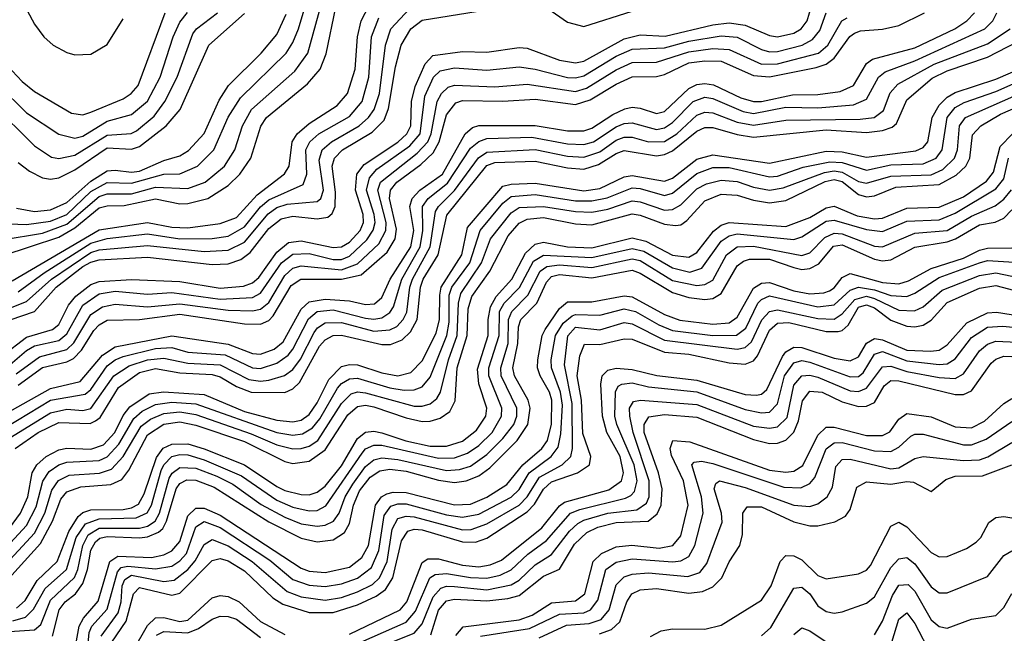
# Model space of a CAD drawing. Header units: inches. Extents: x 990535 to 1117859, y 769386 to 892122.
# Tile 261 of 656: x 1020073 to 1022511, y 875692 to 877213. Entities that reach past the tile are written whole.
import ezdxf

# ---------------------------------------------------------------- set-up
doc = ezdxf.new("R2010")
doc.units = ezdxf.units.IN
doc.header["$MEASUREMENT"] = 0
doc.layers.add('B0827', color=7, linetype='Continuous')

msp = doc.modelspace()

# ---------------------------------------------------------------- linework, layer by layer
at = {"layer": 'B0827', "color": 5}
for points, elevation in [([(1020047.3, 876707.3), (1020090, 876705.4), (1020150, 876713.9), (1020190, 876730.3), (1020250, 876786.8), (1020290, 876809.5), (1020350, 876808), (1020430, 876830.2), (1020470, 876831.1), (1020513.8, 876850), (1020554.3, 876890), (1020590, 876970.9), (1020620.5, 877019.5), (1020733.1, 877130), (1020750, 877156), (1020763.8, 877190), (1020846.8, 877470)], 4060), ([(1020054.5, 876565.5), (1020270, 876692.3), (1020390, 876710.4), (1020450, 876698.6), (1020490, 876696.6), (1020570, 876707.9), (1020610, 876722.4), (1020661.2, 876778.8), (1020729.2, 876830.8), (1020740.7, 876850), (1020748.2, 876910), (1020760.3, 876930), (1020790, 876955.9), (1020859.6, 877000.4), (1020884.8, 877030), (1020903.9, 877090), (1020909.6, 877170), (1020919.1, 877210), (1021010, 877385)], 3980), ([(1020030, 876490.3), (1020090, 876514.1), (1020152, 876570), (1020250, 876635.9), (1020270, 876642.2), (1020390, 876653.1), (1020530, 876638.7), (1020590, 876641.4), (1020630, 876661.3), (1020688.5, 876731.5), (1020710, 876747), (1020735.4, 876755.4), (1020810, 876762.2), (1020818.7, 876770), (1020825.5, 876790), (1020815.1, 876864.9), (1020822.7, 876890), (1020845.1, 876910), (1020914.3, 876950), (1020936.8, 876970), (1020951.1, 876990), (1020964.4, 877030), (1020979.5, 877150), (1020992.1, 877190), (1021050, 877251.7)], 3940), ([(1020030, 876667), (1020130, 876684), (1020190, 876705.7), (1020270, 876774.6), (1020290, 876781), (1020350, 876781.6), (1020410, 876797.9), (1020490, 876794.1), (1020533.1, 876810), (1020580.6, 876850), (1020606.2, 876890), (1020624.8, 876950), (1020647.3, 876990), (1020754.7, 877085.3), (1020787.2, 877130), (1020819.6, 877250)], 4040), ([(1020030, 876379.6), (1020090, 876426.2), (1020155, 876445), (1020170, 876457.6), (1020194.7, 876505.3), (1020212.5, 876527.5), (1020250, 876556.2), (1020270, 876564.2), (1020350, 876569), (1020470, 876564), (1020570, 876547.7), (1020627.6, 876552.4), (1020650, 876560.6), (1020665.7, 876574.3), (1020710, 876636.7), (1020739.3, 876660.7), (1020770, 876665), (1020850, 876647.9), (1020870, 876649.7), (1020890, 876661.7), (1020916.7, 876690), (1020924.9, 876710), (1020923.9, 876730), (1020905.2, 876790), (1020907.8, 876830), (1020926.1, 876853.9), (1021010, 876909.1), (1021032.3, 876930), (1021041.6, 876950), (1021043.8, 877010), (1021052.7, 877047.3), (1021077, 877103), (1021096.2, 877123.8), (1021170, 877134.2), (1021230, 877132), (1021310, 877144.1), (1021330, 877142), (1021410, 877112.1), (1021450, 877105.8), (1021470, 877110.4), (1021570, 877165.3), (1021610, 877175.3), (1021671.9, 877171.9), (1021790, 877199.9), (1021830, 877204.6), (1021870, 877199.3), (1021930, 877173.7), (1021950, 877170.5), (1021990, 877179.6), (1022008.4, 877190), (1022022.9, 877210), (1022034.4, 877250)], 3880), ([(1020073.5, 877270), (1020110, 877201.4), (1020133.2, 877170), (1020156.1, 877150), (1020190, 877131.5), (1020210, 877125.9), (1020250, 877127.6), (1020290, 877151.1), (1020330, 877215)], 4220), ([(1020000, 876215.2), (1020150, 876299.1), (1020223.5, 876316.5), (1020278.7, 876381.3), (1020310, 876401.7), (1020450, 876429.7), (1020590, 876408.8), (1020650, 876385.4), (1020670, 876383.9), (1020703.8, 876396.2), (1020725.5, 876414.5), (1020770, 876495.7), (1020790, 876513.8), (1020830, 876520.1), (1020890, 876516.2), (1020930, 876506.8), (1020951.7, 876508.3), (1020970, 876524.6), (1020991, 876570), (1021042, 876650), (1021049.1, 876690), (1021039.7, 876750), (1021044.9, 876770), (1021064.2, 876790), (1021120, 876830), (1021176.8, 876930), (1021194.6, 876945.4), (1021210, 876950.5), (1021350, 876950.6), (1021430, 876937.7), (1021470, 876937.7), (1021490, 876943.9), (1021541.9, 876978.1), (1021571.5, 876991.5), (1021590, 876995.6), (1021610, 876993.4), (1021650, 876980.4), (1021670, 876985.4), (1021730, 877042), (1021750, 877052.2), (1021770, 877055), (1021791.6, 877051.6), (1021858.9, 877018.9), (1021890, 877009.7), (1021910, 877010.2), (1021986.8, 877026.8), (1022050, 877027.3), (1022105, 877035), (1022137.5, 877050), (1022170, 877104.4), (1022184.7, 877115.3), (1022290, 877142.7), (1022388.8, 877190), (1022418.9, 877210), (1022437.8, 877230)], 3780), ([(1020004.1, 877004.1), (1020110, 876900.3), (1020152.1, 876872), (1020170, 876868.8), (1020210, 876877), (1020290, 876926.3), (1020349.2, 876930.8), (1020362.8, 876937.2), (1020406.3, 876973.7), (1020432.8, 877010), (1020463.1, 877070), (1020502.5, 877177.5), (1020511.3, 877190), (1020563, 877230)], 4140), ([(1020012.4, 876187.6), (1020150, 876269.6), (1020235.5, 876284.5), (1020250, 876296.3), (1020290, 876354.7), (1020310, 876370), (1020330, 876378.3), (1020410, 876397.8), (1020450, 876400.5), (1020490, 876389.2), (1020582.3, 876382.3), (1020650, 876350), (1020670, 876348.6), (1020710, 876361.3), (1020738.2, 876381.8), (1020750, 876396.6), (1020788.7, 876471.3), (1020810, 876489.3), (1020850, 876493.4), (1020930, 876473), (1020950, 876470.4), (1020970, 876473.8), (1020990, 876487.3), (1020998.6, 876501.4), (1021019.6, 876570), (1021064.8, 876650), (1021071.8, 876690), (1021070.9, 876750), (1021085.1, 876770), (1021132.6, 876807.4), (1021190, 876894.3), (1021210, 876911), (1021230, 876918), (1021341.3, 876921.3), (1021430, 876905.3), (1021470, 876903.5), (1021494.5, 876910), (1021550, 876947.4), (1021570, 876955.5), (1021590, 876957), (1021650, 876940.8), (1021670, 876944.7), (1021690, 876957.8), (1021740.9, 877010), (1021770, 877021.1), (1021790, 877017.6), (1021865, 876985), (1021890, 876980.5), (1021970, 876995.6), (1022050, 876994.5), (1022138.2, 877001.8), (1022170, 877016), (1022199.6, 877070), (1022216.6, 877083.4), (1022290, 877110.5), (1022462.9, 877190), (1022483.2, 877210), (1022493.1, 877230)], 3760), ([(1020021.2, 877050), (1020090, 876981.7), (1020170, 876928.8), (1020210, 876919.5), (1020230, 876924.1), (1020290, 876961.1), (1020350, 876977.9), (1020390, 877011), (1020421.6, 877070), (1020453.8, 877170), (1020470, 877206.6), (1020489, 877231)], 4160), ([(1020030, 876628), (1020170, 876673.7), (1020210, 876697.3), (1020270, 876746.5), (1020290, 876751.7), (1020332, 876752), (1020410, 876768.5), (1020470, 876756.7), (1020490, 876757), (1020539, 876770), (1020590, 876801.6), (1020618.5, 876830), (1020645.7, 876870), (1020670.7, 876949.3), (1020684.3, 876970), (1020786.1, 877053.9), (1020817.3, 877090), (1020832, 877128), (1020856.3, 877243.7)], 4020), ([(1020030, 877112.6), (1020079.9, 877059.9), (1020110, 877035.1), (1020201.4, 876981.4), (1020230, 876977.3), (1020250, 876983.3), (1020330, 877016.8), (1020349.8, 877030.2), (1020367, 877050), (1020433.9, 877230)], 4180), ([(1020050, 876469.1), (1020110.3, 876489.7), (1020163.8, 876550), (1020230, 876601.2), (1020250, 876611.7), (1020270, 876617.4), (1020390, 876624), (1020550, 876606.2), (1020590, 876607.5), (1020621.2, 876618.8), (1020644.3, 876635.7), (1020690, 876695.3), (1020720.8, 876719.2), (1020750, 876726.1), (1020810, 876718.9), (1020836.4, 876723.6), (1020847.5, 876732.5), (1020854.2, 876750), (1020855, 876785), (1020847.1, 876850), (1020852.8, 876870), (1020872.7, 876890), (1020946, 876934), (1020975.8, 876964.2), (1020986.9, 876993.1), (1021004.1, 877095.9), (1021018.3, 877150), (1021041.7, 877190), (1021070, 877211.3), (1021250, 877240.6)], 3920), ([(1020050, 876358), (1020090, 876392.9), (1020110, 876404.5), (1020170, 876418), (1020190, 876434.5), (1020230, 876505.3), (1020270, 876533.7), (1020310, 876539.7), (1020390, 876532.7), (1020450, 876536.7), (1020570, 876520.6), (1020650, 876524.7), (1020670, 876534.7), (1020722.1, 876610), (1020750, 876632), (1020790, 876633.1), (1020850, 876618.8), (1020870, 876618.8), (1020890, 876626.4), (1020933, 876667), (1020949, 876691), (1020953.2, 876710), (1020951.3, 876730), (1020932.4, 876790), (1020939.2, 876820.8), (1020957.9, 876842.1), (1021039.5, 876900.5), (1021064.7, 876930), (1021076.9, 877023.1), (1021098.4, 877070), (1021114.2, 877085.8), (1021150, 877093.8), (1021230, 877087.7), (1021310, 877095.7), (1021350, 877090.3), (1021430, 877069.7), (1021450, 877069), (1021470, 877073.8), (1021550, 877122.5), (1021590, 877139.8), (1021670, 877142.8), (1021730, 877159.4), (1021810, 877173), (1021850, 877169.3), (1021910, 877138.9), (1021930, 877133.2), (1021950, 877133.6), (1022010.6, 877149.4), (1022036.7, 877163.3), (1022054.4, 877185.6), (1022070.6, 877229.4)], 3860), ([(1020065.9, 876745.9), (1020110, 876737.8), (1020150, 876741.8), (1020190, 876759.9), (1020250, 876812.6), (1020290, 876838.5), (1020310, 876840.3), (1020350, 876834.6), (1020370, 876837.6), (1020430, 876863.9), (1020470, 876875.7), (1020491.1, 876888.9), (1020530, 876930.8), (1020567, 877013), (1020590.3, 877049.7), (1020671.5, 877130), (1020710, 877175.8), (1020733.4, 877226.6)], 4080), ([(1020070, 876307.3), (1020130, 876350.5), (1020190, 876364.6), (1020206.8, 876373.2), (1020226.2, 876393.8), (1020257.1, 876442.9), (1020270, 876456.6), (1020290, 876467.8), (1020370.2, 876470.2), (1020470, 876482.7), (1020630, 876459.1), (1020670, 876458.3), (1020690, 876467.7), (1020700.7, 876479.3), (1020745.8, 876554.2), (1020769.6, 876570), (1020870.4, 876569.6), (1020919.3, 876580.7), (1020982.9, 876637.1), (1021003.4, 876670), (1021006.6, 876693.4), (1020989.3, 876770), (1020991.5, 876790), (1021007.6, 876810), (1021066.4, 876853.6), (1021096.9, 876883.1), (1021112.4, 876910), (1021130, 876976.8), (1021153.5, 877006.5), (1021170, 877012.5), (1021270, 877010.6), (1021350, 877015.6), (1021450, 877002.5), (1021485.7, 877014.3), (1021550, 877053.4), (1021590, 877071.3), (1021650, 877071.7), (1021670, 877077), (1021730, 877105.9), (1021770, 877111.1), (1021810.2, 877110.2), (1021890, 877074.8), (1021930, 877071.1), (1022045.7, 877094.3), (1022070, 877102.9), (1022090, 877117.1), (1022128.5, 877171.5), (1022140.5, 877179.5), (1022154.9, 877185.1), (1022210, 877189.7), (1022250, 877198.6), (1022314.1, 877230)], 3820), ([(1020070, 876859.3), (1020097.7, 876837.7), (1020130, 876821.2), (1020150, 876817.7), (1020170, 876821.3), (1020210, 876841), (1020290, 876895.4), (1020350, 876892.2), (1020370, 876898.4), (1020435.8, 876950), (1020470.7, 876990), (1020541.5, 877150), (1020630, 877227.9)], 4120), ([(1021370, 877247.7), (1021430, 877206.4), (1021470, 877196.1), (1021590, 877234.2)], 3920), ([(1020065, 876335), (1020122.4, 876377.6), (1020190, 876395.2), (1020207.8, 876412.2), (1020250, 876482.5), (1020278.7, 876501.3), (1020310, 876507.5), (1020390, 876501.3), (1020470, 876508.5), (1020590, 876492.7), (1020650, 876491.2), (1020670, 876495.8), (1020690, 876511.6), (1020730, 876578.6), (1020750, 876597.1), (1020770, 876603.1), (1020870, 876592.9), (1020910, 876607.9), (1020962.5, 876657.5), (1020980, 876690), (1020980.9, 876710), (1020960.4, 876790), (1020967.2, 876810), (1021057.8, 876882.2), (1021083.8, 876910), (1021092.3, 876930), (1021106.8, 877010), (1021117.9, 877030), (1021134.6, 877045.4), (1021150, 877050.9), (1021250, 877046.8), (1021330, 877052.7), (1021450, 877035), (1021476.9, 877043.1), (1021550, 877088.5), (1021590, 877106.6), (1021650, 877107.9), (1021730, 877133.3), (1021790, 877141), (1021830, 877139.2), (1021910, 877102.4), (1021950, 877103.8), (1022050.9, 877130), (1022074.4, 877150), (1022108.9, 877210), (1022122.5, 877217.5)], 3840), ([(1020070, 876538), (1020134.4, 876585.6), (1020250, 876659.3), (1020290, 876670.7), (1020390, 876682.1), (1020470, 876669.5), (1020550, 876670.7), (1020590, 876676.1), (1020630, 876699.1), (1020670, 876749.1), (1020690, 876766.6), (1020775.3, 876804.7), (1020784.6, 876830), (1020782.3, 876890), (1020792.1, 876910), (1020814.4, 876930), (1020890, 876973.2), (1020921.4, 877010), (1020938.2, 877070), (1020944.9, 877170), (1020963, 877217)], 3960), ([(1020038.3, 876170), (1020150, 876238.9), (1020190, 876247.6), (1020230, 876244.6), (1020250, 876249.5), (1020306.5, 876330), (1020344.7, 876355.3), (1020389.9, 876370.1), (1020430, 876374.2), (1020490, 876361.3), (1020570, 876357.3), (1020640.8, 876320.8), (1020670, 876316.7), (1020690, 876319.3), (1020728.9, 876331.2), (1020750, 876346.1), (1020768.7, 876371.3), (1020802.2, 876437.8), (1020810.8, 876449.2), (1020830, 876461.5), (1020870, 876462.5), (1020950, 876440.9), (1020990, 876444.1), (1021007.2, 876452.8), (1021022.9, 876470), (1021031.6, 876488.4), (1021039.4, 876550), (1021046.1, 876570), (1021089.6, 876650), (1021102.7, 876737.3), (1021110, 876750), (1021150.3, 876789.7), (1021209.3, 876870.7), (1021230, 876884.4), (1021350, 876890.9), (1021430, 876874.7), (1021470, 876871.9), (1021510, 876885.5), (1021550, 876914.3), (1021570, 876922), (1021590, 876921.8), (1021630.3, 876909.7), (1021670, 876911.2), (1021700.3, 876930), (1021750, 876976.4), (1021770, 876983.6), (1021790, 876982.1), (1021850, 876959), (1021890, 876951.5), (1021970, 876964.1), (1022154.1, 876965.9), (1022188.8, 876970), (1022212.5, 876987.5), (1022228.7, 877031.3), (1022247.4, 877052.6), (1022337.8, 877102.2), (1022470, 877153), (1022525.8, 877190)], 3740), ([(1020062, 876150), (1020119, 876190), (1020170, 876214.3), (1020247.7, 876212.3), (1020261.4, 876218.6), (1020272.6, 876227.4), (1020318.4, 876301.6), (1020370, 876338.1), (1020410, 876348.5), (1020470, 876337.8), (1020550, 876333.6), (1020570, 876327.9), (1020610, 876303.6), (1020646.2, 876290), (1020730, 876289), (1020750, 876297.7), (1020766.2, 876313.8), (1020816.1, 876403.9), (1020830, 876419.7), (1020849.5, 876430), (1020870, 876431.3), (1020970, 876408.1), (1020991.9, 876408.1), (1021020.4, 876419.6), (1021040.9, 876439.1), (1021057.5, 876470), (1021066.2, 876550), (1021072.8, 876570), (1021109.7, 876630.3), (1021131.3, 876728.7), (1021230, 876851.2), (1021250, 876858.7), (1021350, 876862.4), (1021430, 876846), (1021470, 876842.7), (1021506.4, 876853.6), (1021550, 876881.4), (1021570, 876888.9), (1021650, 876875.7), (1021670, 876878.4), (1021690, 876888), (1021750, 876936.8), (1021770, 876945.5), (1021790, 876945.8), (1021850, 876928.1), (1021890, 876921.5), (1022070, 876940), (1022170, 876933.4), (1022210, 876938.1), (1022233.3, 876946.7), (1022244.3, 876955.7), (1022270, 877013.8), (1022332.4, 877067.6), (1022370, 877085.9), (1022470, 877119.8), (1022568.5, 877171.5)], 3720), ([(1020039.4, 875940.6), (1020075.8, 875990), (1020093.8, 876030), (1020104.3, 876090), (1020115.8, 876110), (1020139.4, 876130), (1020170, 876146.7), (1020190, 876150.7), (1020250, 876148.5), (1020280.7, 876159.3), (1020309.2, 876190), (1020330, 876231.7), (1020346.4, 876253.6), (1020394.4, 876285.6), (1020429.8, 876290.2), (1020530, 876283.6), (1020630, 876241.7), (1020710, 876220.5), (1020750, 876216.2), (1020770, 876220.7), (1020790, 876234.5), (1020810, 876263.6), (1020838.5, 876321.5), (1020870, 876353.2), (1020890, 876358.6), (1020910, 876357.8), (1020970, 876337.3), (1021009.6, 876330.4), (1021041.9, 876338.1), (1021070, 876367.6), (1021104.4, 876435.6), (1021113.1, 876470), (1021113.3, 876530), (1021117.4, 876550), (1021168.1, 876630), (1021182.2, 876697.8), (1021270, 876800.1), (1021290, 876805.4), (1021350, 876807.6), (1021470, 876788.9), (1021510, 876794.8), (1021570, 876823), (1021590, 876827), (1021670, 876812.4), (1021690, 876819.8), (1021750, 876867.1), (1021790, 876877.8), (1021930, 876857.1), (1022070, 876886.9), (1022110, 876885.2), (1022170, 876872.2), (1022292.2, 876887.8), (1022310, 876895.7), (1022322.1, 876910), (1022332.7, 876970), (1022350, 877001), (1022370, 877021.1), (1022390, 877032.2), (1022490, 877065.7), (1022647, 877133)], 3680), ([(1020010, 875873.6), (1020090, 875959.7), (1020114.3, 876005.7), (1020130.6, 876069.4), (1020146.5, 876093.5), (1020170, 876109.7), (1020190, 876116.5), (1020270, 876120.5), (1020290, 876129.3), (1020319.1, 876160.9), (1020355.8, 876224.2), (1020377.1, 876242.9), (1020410, 876259.6), (1020450, 876264.6), (1020510, 876261.1), (1020710, 876189.6), (1020750, 876183.1), (1020773.8, 876186.2), (1020798.5, 876201.5), (1020816.5, 876223.5), (1020860.4, 876299.6), (1020870, 876311.1), (1020890, 876322.4), (1020910, 876324.3), (1020990, 876300.7), (1021025.1, 876294.9), (1021050, 876295.3), (1021070, 876302.7), (1021090, 876326.8), (1021131.3, 876430), (1021136.9, 876463.1), (1021137.2, 876530), (1021143.6, 876550), (1021187.7, 876610), (1021213.2, 876690), (1021270, 876758.5), (1021290, 876774.9), (1021350, 876779.2), (1021450, 876764.1), (1021490, 876764), (1021528.4, 876771.6), (1021590, 876795.9), (1021610, 876794.6), (1021670, 876777.4), (1021690, 876782.8), (1021750, 876832), (1021790, 876846.3), (1021830, 876846.1), (1021930, 876823), (1021950, 876825.4), (1022013, 876847), (1022079.6, 876860.4), (1022110, 876859.1), (1022170, 876840.3), (1022230, 876852.9), (1022310, 876855.4), (1022342.2, 876870), (1022357.8, 876890), (1022370, 876970), (1022390, 876995.2), (1022412.1, 877007.9), (1022490, 877034.5), (1022570, 877070.5)], 3660), ([(1020030, 875853.5), (1020110, 875940.2), (1020136, 875990), (1020153.3, 876046.7), (1020169.2, 876070.8), (1020196, 876084), (1020270.9, 876089.1), (1020300.7, 876099.3), (1020330, 876130.5), (1020374.4, 876205.6), (1020397, 876223), (1020430, 876237.3), (1020470, 876240.7), (1020510, 876234.5), (1020646.8, 876186.8), (1020710, 876159.3), (1020750, 876149.5), (1020770, 876149.9), (1020790, 876155.7), (1020811.3, 876170), (1020870, 876261.9), (1020894.3, 876285.7), (1020910, 876290.4), (1020930, 876288.3), (1021050, 876255.3), (1021070, 876255.1), (1021090, 876261.2), (1021105.9, 876274.1), (1021115.4, 876290), (1021134.9, 876370), (1021156.9, 876430), (1021159.7, 876510), (1021165.6, 876534.4), (1021217, 876610), (1021239.4, 876670), (1021290, 876734.5), (1021310, 876747.7), (1021370, 876750), (1021450, 876737.2), (1021490, 876736.2), (1021530, 876743.5), (1021590, 876763.5), (1021610, 876761.4), (1021670, 876740.9), (1021690, 876742.1), (1021710, 876754.4), (1021750, 876793.6), (1021773.7, 876806.3), (1021810, 876814.8), (1021850, 876812.2), (1021890, 876798), (1021930, 876790.2), (1021964.1, 876795.9), (1022066, 876834), (1022090, 876838.1), (1022110, 876835), (1022150, 876811.8), (1022170, 876807.3), (1022230, 876824.7), (1022330, 876828.1), (1022358.8, 876841.2), (1022387.9, 876870), (1022395.2, 876890), (1022400.4, 876950), (1022414.9, 876970), (1022570, 877039.2)], 3640), ([(1020030, 875809.6), (1020125.4, 875914.6), (1020154.6, 875970), (1020175.6, 876024.4), (1020190, 876043.1), (1020224.9, 876055.1), (1020298.9, 876061.1), (1020326.7, 876073.3), (1020343.8, 876096.2), (1020390, 876184.2), (1020430, 876210.6), (1020470, 876216.5), (1020510, 876207.7), (1020630, 876167.2), (1020730, 876117.8), (1020750, 876112.7), (1020790, 876118.9), (1020830, 876147.2), (1020886.1, 876233.9), (1020910, 876254.3), (1020930, 876257.2), (1020950, 876253.2), (1021030, 876225.8), (1021070, 876217.4), (1021090, 876217.9), (1021114.6, 876225.4), (1021138.1, 876241.9), (1021152, 876268), (1021156.3, 876350), (1021181.1, 876430), (1021184.1, 876495.9), (1021192.8, 876527.2), (1021237.3, 876590), (1021283.1, 876676.9), (1021310, 876708.9), (1021330, 876718.6), (1021370, 876722.4), (1021450, 876706.9), (1021490, 876704.6), (1021590, 876731.3), (1021610, 876728.1), (1021670, 876705.7), (1021697.2, 876702.8), (1021710, 876704.6), (1021724.9, 876715.1), (1021770, 876764.1), (1021810, 876780.1), (1021850, 876778), (1021890, 876765.5), (1021930, 876759.2), (1021970, 876765), (1022068.1, 876811.9), (1022090, 876816.8), (1022110, 876811.9), (1022150, 876780), (1022170, 876774), (1022190, 876776.2), (1022242.4, 876797.6), (1022350, 876804.3), (1022392.2, 876827.8), (1022416.4, 876850), (1022425.8, 876870), (1022432.9, 876927.1), (1022452.8, 876950), (1022501.7, 876978.3), (1022570, 877008.7)], 3620), ([(1020065.2, 875754.8), (1020086.7, 875773.3), (1020116.6, 875823.4), (1020166.2, 875870), (1020195.5, 875944.5), (1020218.4, 875981.6), (1020230, 875991.3), (1020250, 875998.6), (1020330, 875999.3), (1020350, 876002.8), (1020367.7, 876012.3), (1020381.9, 876038.1), (1020412.2, 876127.8), (1020429.1, 876150.9), (1020450, 876161.3), (1020490, 876161.7), (1020530, 876149.6), (1020630.1, 876110), (1020710, 876055.6), (1020730, 876046.5), (1020770, 876036.1), (1020790, 876035.6), (1020810, 876042.2), (1020830, 876057.2), (1020870, 876107), (1020910, 876174.8), (1020930, 876190.9), (1020950, 876193.5), (1020970, 876189.3), (1021029.5, 876169.5), (1021090, 876156.2), (1021130, 876155.6), (1021170, 876168.5), (1021204.2, 876195.8), (1021227.2, 876230), (1021229.8, 876250), (1021210.6, 876310.6), (1021207.1, 876347.1), (1021233.7, 876430), (1021233.6, 876470), (1021239, 876501), (1021253.4, 876526.6), (1021292, 876570), (1021325.5, 876634.5), (1021350, 876656.6), (1021370, 876661.3), (1021430, 876649.9), (1021490, 876647.1), (1021590, 876672.1), (1021624, 876664), (1021690, 876628.9), (1021730, 876624), (1021750, 876635.7), (1021791.3, 876688.7), (1021810, 876703.4), (1021830, 876710.4), (1021970, 876699.9), (1022030, 876722.8), (1022070, 876746.9), (1022090, 876750.3), (1022146.8, 876726.8), (1022190, 876719), (1022210, 876721.2), (1022270, 876746.1), (1022350, 876748.2), (1022410, 876774.1), (1022467.5, 876812.5), (1022484.8, 876835.2), (1022501.2, 876898.8), (1022531.9, 876930)], 3580), ([(1020056.5, 875723.5), (1020088.1, 875731.9), (1020107.8, 875752.2), (1020136.4, 875803.6), (1020189.3, 875850.7), (1020213.5, 875930), (1020236.8, 875963.2), (1020270, 875975.7), (1020362, 875978), (1020389.3, 875990.7), (1020399.6, 876010), (1020424.1, 876095.9), (1020430.5, 876110), (1020450.4, 876130), (1020470, 876135.4), (1020490, 876134.5), (1020530, 876122.5), (1020622.3, 876082.3), (1020710, 876022.3), (1020750, 876004.9), (1020790, 875995.6), (1020810, 875996.9), (1020831.8, 876008.2), (1020921.5, 876138.5), (1020930, 876149.1), (1020950, 876158.7), (1020970, 876158.3), (1021110, 876126), (1021150, 876127.4), (1021181.8, 876138.2), (1021210, 876158), (1021243, 876190), (1021266.3, 876230), (1021267, 876250), (1021234.9, 876330), (1021235.3, 876350), (1021260.5, 876430), (1021261.3, 876490), (1021272.6, 876510), (1021310.6, 876549.4), (1021345.8, 876614.2), (1021370, 876629.3), (1021490, 876623.2), (1021590, 876645.8), (1021619, 876639), (1021690, 876597.5), (1021732.5, 876587.5), (1021762.7, 876597.3), (1021810, 876664), (1021830, 876677), (1021850, 876682.2), (1021990, 876668.4), (1022010, 876674.3), (1022070, 876713.2), (1022090, 876716.3), (1022170, 876692.9), (1022210, 876688.2), (1022270, 876713.3), (1022350, 876717.1), (1022390, 876733.3), (1022490, 876793.7), (1022510, 876818.3), (1022521.8, 876870)], 3560), ([(1020010, 875694.3), (1020110, 875700.7), (1020125.7, 875714.3), (1020150, 875774.6), (1020209.3, 875830.7), (1020217.5, 875850), (1020229.5, 875910), (1020243.4, 875936.6), (1020270, 875952.4), (1020370, 875953.1), (1020390, 875957.8), (1020408.6, 875970), (1020419.3, 875990), (1020443.4, 876076.6), (1020450.6, 876089.4), (1020470, 876103.1), (1020510, 876101.4), (1020561.5, 876081.5), (1020601.6, 876061.6), (1020671.5, 876011.5), (1020730, 875979.9), (1020770, 875963.4), (1020810, 875957.6), (1020830, 875960.3), (1020850.5, 875970), (1020864.4, 875990), (1020879.5, 876030), (1020897.9, 876062), (1020930, 876105.8), (1020950, 876122.1), (1020970, 876127), (1021010, 876122.9), (1021130, 876096), (1021162, 876098), (1021190, 876106.1), (1021230, 876135.5), (1021270, 876175.2), (1021296.8, 876210), (1021304.1, 876230), (1021304.3, 876250), (1021265.3, 876330), (1021264.5, 876350), (1021282.7, 876410), (1021284, 876470), (1021292.2, 876490), (1021331.6, 876530), (1021362, 876590), (1021378.6, 876601.4), (1021410, 876605), (1021490, 876599.1), (1021590, 876620), (1021610, 876615.8), (1021690, 876566.8), (1021750, 876554.2), (1021770, 876556.3), (1021790, 876567), (1021823.1, 876630), (1021850.1, 876649.9), (1021890, 876651.9), (1022010, 876628.5), (1022030, 876635.1), (1022066.6, 876673.4), (1022090, 876683.5), (1022110, 876682.4), (1022190, 876651.9), (1022210, 876649.9), (1022290, 876683.4), (1022370, 876690.4), (1022430, 876726.1), (1022488.7, 876751.3), (1022510, 876768), (1022529.1, 876790.9)], 3540), ([(1020155, 875685), (1020171.5, 875750), (1020186.4, 875770), (1020211.3, 875790), (1020230, 875815.6), (1020241.7, 875850), (1020250, 875898.6), (1020261.1, 875918.9), (1020271.8, 875928.2), (1020290, 875932.5), (1020370, 875928.4), (1020390, 875931.2), (1020417.1, 875942.9), (1020427.8, 875952.2), (1020437.2, 875970), (1020461.2, 876050), (1020470, 876063.5), (1020487.3, 876072.7), (1020510, 876071.8), (1020554.6, 876054.6), (1020690, 875968.7), (1020770, 875928), (1020810, 875919.1), (1020850, 875923.9), (1020877.6, 875942.4), (1020890, 875964.4), (1020899.7, 876010), (1020914.8, 876045.2), (1020941.1, 876078.9), (1020965, 876095), (1020990, 876098.6), (1021030, 876094.4), (1021110, 876071.6), (1021150, 876065.8), (1021178.5, 876070), (1021210, 876082.8), (1021237.5, 876102.5), (1021304.9, 876170), (1021332, 876210), (1021337.2, 876250), (1021332.4, 876270), (1021298.4, 876330), (1021294.7, 876350), (1021306.8, 876410), (1021308.2, 876451.8), (1021314.1, 876470), (1021353.6, 876510), (1021378, 876562), (1021390, 876576.7), (1021410, 876581.7), (1021490, 876573.3), (1021590, 876591.8), (1021610, 876585), (1021690, 876536.5), (1021730, 876524.1), (1021770, 876519.3), (1021790, 876522.2), (1021810, 876533.9), (1021850, 876602.7), (1021865.3, 876614.7), (1021880.6, 876619.4), (1021930, 876619.5), (1021990, 876598.3), (1022010, 876593.8), (1022030, 876596.2), (1022052.4, 876607.6), (1022088.8, 876651.2), (1022110, 876654.9), (1022190, 876619.7), (1022210, 876615.6), (1022230, 876618.1), (1022290, 876649.1), (1022370, 876661.9), (1022390.6, 876669.4), (1022450, 876704.4), (1022488.9, 876711.1), (1022510, 876721.2), (1022530, 876741.5)], 3520), ([(1020202.9, 875610), (1020220.6, 875710), (1020231.6, 875730), (1020267.9, 875772.1), (1020296.9, 875870), (1020316.7, 875883.3), (1020400.1, 875879.9), (1020430, 875886.6), (1020450, 875896.7), (1020470, 875919.7), (1020490, 875983.1), (1020510, 876002.5), (1020530, 876002.4), (1020570, 875985.1), (1020770, 875853.3), (1020790, 875845.9), (1020830, 875842.6), (1020890, 875856.4), (1020920.3, 875879.7), (1020937.2, 875910), (1020954.8, 876010), (1020969.2, 876030.8), (1020982.1, 876037.9), (1020998, 876042), (1021030, 876040.8), (1021150, 876010.3), (1021190, 876012.6), (1021230, 876029.7), (1021279.4, 876060.6), (1021319.4, 876110), (1021366.6, 876150), (1021379.9, 876170), (1021390.1, 876210.1), (1021391.4, 876270), (1021385.1, 876290), (1021362.2, 876330), (1021355.7, 876350), (1021356.1, 876370), (1021366.9, 876430), (1021374.6, 876445.4), (1021410, 876497.1), (1021430, 876513.8), (1021490, 876514), (1021570, 876528.4), (1021590, 876526.4), (1021670, 876482.3), (1021707.8, 876467.8), (1021790, 876458), (1021830, 876461.8), (1021850, 876475.8), (1021890, 876547.5), (1021910, 876559.8), (1021930, 876561.9), (1021990, 876541), (1022030, 876533.3), (1022064.3, 876535.7), (1022078.8, 876541.2), (1022090, 876548.3), (1022110, 876573.6), (1022130, 876583.8), (1022210, 876561.2), (1022250, 876557.9), (1022274.3, 876565.7), (1022330, 876596.2), (1022410, 876621.5), (1022450, 876641.3), (1022470, 876646.8), (1022530, 876647.2)], 3480), ([(1020240.1, 875630), (1020245.6, 875694.4), (1020252.5, 875710), (1020290, 875751.9), (1020315.5, 875844.5), (1020325, 875855), (1020341, 875859), (1020410, 875851.8), (1020450, 875858.6), (1020470, 875871.8), (1020486.2, 875890), (1020510, 875956.1), (1020530, 875969), (1020570, 875954.3), (1020693.1, 875873.1), (1020750, 875825.8), (1020790, 875811.6), (1020830, 875808.5), (1020870, 875814.5), (1020910, 875828.6), (1020944.4, 875855.6), (1020962.9, 875897.1), (1020975.9, 875984.1), (1020992.6, 876007.4), (1021010, 876013.2), (1021030, 876013), (1021130, 875985.9), (1021170, 875979.9), (1021210, 875987.6), (1021290, 876029.6), (1021310, 876048.7), (1021334.9, 876090), (1021389.6, 876130.4), (1021406.3, 876153.7), (1021413.3, 876186.7), (1021417.7, 876257.7), (1021412.2, 876290), (1021390, 876350), (1021389.5, 876370), (1021400.3, 876430), (1021418.9, 876461.1), (1021441, 876479), (1021450, 876482.4), (1021510, 876480.7), (1021570, 876496), (1021598.5, 876490), (1021656.3, 876456.3), (1021690, 876442.7), (1021790, 876430.2), (1021848.6, 876431.4), (1021871.6, 876448.4), (1021900.9, 876510), (1021910, 876519.7), (1021930, 876528.2), (1022050, 876501.2), (1022090, 876506.1), (1022130, 876542.6), (1022150, 876549.6), (1022190, 876543.5), (1022230.3, 876529.7), (1022270, 876527.2), (1022290, 876534.9), (1022350, 876574.2), (1022450, 876610), (1022470, 876616), (1022548.8, 876611.2)], 3460), ([(1020274.8, 875685.2), (1020317.3, 875742.7), (1020324.6, 875770), (1020327.1, 875810), (1020334.2, 875825.8), (1020350, 875835.9), (1020430, 875820.6), (1020456.2, 875823.8), (1020490, 875850.4), (1020508, 875872), (1020530, 875912.5), (1020550, 875924.9), (1020590, 875908.8), (1020648.9, 875870), (1020735.8, 875795.8), (1020770, 875782.2), (1020830, 875774.7), (1020870, 875780.6), (1020910, 875794.7), (1020946.8, 875813.2), (1020964.6, 875830), (1020983.1, 875870), (1020995.7, 875950), (1021010, 875976.3), (1021030, 875982.5), (1021050, 875981), (1021170, 875948.8), (1021190.9, 875949.1), (1021230, 875963.5), (1021310, 876010), (1021329.8, 876030), (1021360.8, 876079.2), (1021416.8, 876110), (1021437.7, 876130), (1021442.2, 876150), (1021441.6, 876261.6), (1021422.3, 876357.7), (1021430.3, 876429.7), (1021450, 876450.5), (1021510, 876444.6), (1021570, 876462), (1021590, 876459.4), (1021670, 876418.8), (1021850, 876396), (1021870, 876400.8), (1021885.7, 876414.3), (1021910.9, 876469.1), (1021930.1, 876489.9), (1021950, 876493.9), (1022050, 876472.6), (1022090, 876470.6), (1022110, 876483.5), (1022140.9, 876519.1), (1022170, 876527.3), (1022190, 876522.1), (1022250, 876493.1), (1022289, 876491), (1022310, 876501), (1022357.3, 876542.7), (1022450, 876579.1), (1022490, 876585.8), (1022550, 876573.1)], 3440), ([(1020301.7, 875670), (1020337.5, 875722.5), (1020354.9, 875790), (1020370, 875805.6), (1020450, 875786.8), (1020470, 875791.4), (1020550, 875872.5), (1020570, 875877.6), (1020590, 875871.8), (1020630, 875847.4), (1020700.2, 875780.2), (1020724.7, 875764.7), (1020790, 875743.8), (1020850, 875744), (1020910, 875762.8), (1020955.9, 875784.1), (1020979.1, 875800.9), (1020997.3, 875830), (1021018.6, 875921.4), (1021034.3, 875945.7), (1021050, 875950.3), (1021070, 875948.8), (1021170, 875918.5), (1021201.7, 875918.4), (1021230, 875927.7), (1021330, 875993.5), (1021347.7, 876012.3), (1021370.2, 876049.8), (1021390, 876067.8), (1021454.6, 876090), (1021484.3, 876110), (1021487.8, 876130), (1021467.5, 876187.5), (1021464.3, 876270), (1021453.8, 876330), (1021460.4, 876379.6), (1021471.6, 876408.4), (1021510, 876408.2), (1021570, 876422.3), (1021590, 876420.7), (1021670, 876388.8), (1021730, 876383.6), (1021830, 876362.5), (1021870, 876358.9), (1021890, 876367.6), (1021900.2, 876379.8), (1021930, 876443.1), (1021950, 876461), (1021977.6, 876462.4), (1022070, 876440.2), (1022100.2, 876439.8), (1022110, 876442.2), (1022124.3, 876455.7), (1022150, 876500.2), (1022170, 876506.3), (1022190, 876498.5), (1022230, 876468.6), (1022270, 876453.6), (1022290, 876451.7), (1022310, 876455.8), (1022330, 876468.4), (1022370, 876511.6), (1022450, 876547.8), (1022490, 876554.3), (1022550, 876538.1)], 3420), ([(1020890, 875689.9), (1021015.7, 875750), (1021032.2, 875770), (1021070, 875867.3), (1021083.6, 875876.4), (1021110, 875876.8), (1021170, 875860.9), (1021210, 875856.8), (1021238.3, 875861.7), (1021266.3, 875873.7), (1021366.2, 875953.8), (1021410, 876008.5), (1021422.5, 876017.5), (1021531.9, 876048.1), (1021563.5, 876070), (1021568.1, 876090), (1021559.8, 876130), (1021527.3, 876190), (1021516.4, 876230), (1021512.4, 876310), (1021515.7, 876330), (1021530, 876344), (1021550, 876348.9), (1021590, 876346.3), (1021651.3, 876331.3), (1021750, 876319.9), (1021870, 876283.6), (1021897.8, 876282.2), (1021910, 876284.9), (1021923.3, 876296.7), (1021962.2, 876377.8), (1021970.5, 876389.5), (1021990, 876401.4), (1022010, 876400.5), (1022090, 876374.2), (1022130, 876367.4), (1022150, 876377.3), (1022170, 876411.5), (1022190, 876422.8), (1022210, 876419.2), (1022270, 876394.2), (1022329, 876391), (1022350, 876394.1), (1022370, 876407), (1022418.3, 876461.7), (1022470, 876486.7), (1022491.7, 876488.3), (1022590, 876472.4)], 3380), ([(1020890, 875658), (1021030, 875719.9), (1021053.1, 875746.9), (1021089.2, 875830), (1021101.8, 875838.2), (1021130, 875840.4), (1021190, 875830.3), (1021230, 875828.7), (1021263.3, 875836.7), (1021290, 875849.7), (1021331.6, 875888.4), (1021377.7, 875922.3), (1021437.5, 875990), (1021460.6, 875999.4), (1021573, 876027), (1021586.7, 876033.3), (1021596, 876044), (1021602.1, 876070), (1021594.9, 876110), (1021551.7, 876210), (1021547.1, 876230), (1021549, 876291), (1021555.5, 876304.5), (1021564.2, 876310), (1021590, 876312.5), (1021630, 876302.6), (1021750, 876290.6), (1021870, 876246.6), (1021910, 876238.4), (1021930, 876240.4), (1021950, 876261.1), (1021967, 876330), (1021990, 876362.7), (1022010, 876368.1), (1022030, 876363.9), (1022130, 876327.9), (1022150, 876328.7), (1022162.1, 876337.9), (1022190, 876383.9), (1022209.4, 876390.6), (1022270, 876367.2), (1022350, 876358.4), (1022370, 876360.3), (1022390, 876372.5), (1022430, 876425.1), (1022470, 876450.6), (1022506.9, 876453.1), (1022630, 876441.9)], 3360), ([(1020905.1, 875634.9), (1021050, 875692.5), (1021070, 875716), (1021097, 875783), (1021116.2, 875803.8), (1021130, 875808.8), (1021150, 875808.4), (1021230, 875799.6), (1021290, 875812.4), (1021310, 875823.8), (1021350, 875862), (1021390, 875887.2), (1021434.8, 875945.2), (1021455.4, 875964.6), (1021470, 875972.7), (1021530, 875989.8), (1021601.5, 875998.5), (1021625.2, 876014.8), (1021632.2, 876030), (1021632.1, 876070), (1021592.1, 876190), (1021583.8, 876230), (1021583.4, 876250), (1021593.2, 876266.8), (1021610.2, 876269.8), (1021750, 876259.3), (1021890, 876205.9), (1021930, 876200.2), (1021950, 876203.9), (1021973.3, 876226.7), (1021990, 876307.5), (1022010, 876330), (1022030, 876331.7), (1022050, 876326.7), (1022130, 876292.7), (1022150, 876291.3), (1022170, 876299.4), (1022210, 876352.2), (1022230, 876354.4), (1022270, 876341.1), (1022350, 876325.8), (1022390, 876323.9), (1022410, 876335), (1022450, 876392.5), (1022470, 876409.1), (1022490, 876416.5), (1022650, 876408.6)], 3340), ([(1021091.4, 875688.6), (1021110.6, 875749.4), (1021130, 875772.4), (1021150, 875776.7), (1021230, 875772.4), (1021281.8, 875778.2), (1021310, 875786.2), (1021370, 875833.5), (1021410, 875851.3), (1021447, 875913), (1021477.7, 875942.3), (1021505.1, 875954.9), (1021550, 875966.9), (1021629.7, 875970.3), (1021651.7, 875988.3), (1021661.5, 876010), (1021663.8, 876050), (1021654.9, 876090), (1021619.4, 876190), (1021619.5, 876210), (1021631.4, 876228.6), (1021670, 876234.5), (1021750, 876228.1), (1021890, 876172.3), (1021930, 876162.9), (1021950, 876163.2), (1021970, 876170.5), (1021990, 876190.4), (1022001.6, 876218.4), (1022012, 876268), (1022030, 876292.4), (1022060.7, 876290), (1022110, 876265.9), (1022150, 876254.6), (1022170, 876255.1), (1022190, 876264.3), (1022214.2, 876305.8), (1022230, 876318.5), (1022250, 876318.2), (1022390, 876283.7), (1022410, 876283.9), (1022430, 876292.8), (1022478.7, 876361.3), (1022490, 876371.3), (1022510, 876378.8), (1022670, 876372.3)], 3320), ([(1021153.5, 875686.5), (1021171.4, 875708.6), (1021310, 875725.5), (1021342.7, 875737.3), (1021390, 875767.6), (1021450, 875772.8), (1021472.5, 875790), (1021493.2, 875870), (1021513.9, 875890), (1021550, 875906.9), (1021589.2, 875910.8), (1021656.4, 875903.6), (1021690.3, 875910), (1021710, 875933.5), (1021728.2, 876010), (1021716.7, 876070), (1021687.4, 876132.6), (1021683.6, 876150), (1021690.2, 876169.8), (1021732.9, 876167), (1021930, 876096.5), (1021970, 876091.2), (1021990, 876094), (1022012.1, 876107.9), (1022050, 876183.6), (1022070, 876203), (1022090, 876202.9), (1022170, 876182.5), (1022210, 876182.2), (1022228.2, 876191.8), (1022250, 876222.9), (1022270, 876237), (1022330, 876228.3), (1022390, 876203.6), (1022430, 876201.2), (1022462.2, 876217.8), (1022510, 876261.4), (1022530, 876273.8)], 3280), ([(1021214.8, 875685.2), (1021336, 875704), (1021410, 875739.7), (1021470, 875743.2), (1021486.9, 875750), (1021505.3, 875774.7), (1021524.4, 875850), (1021550, 875868.7), (1021590, 875876.7), (1021690.8, 875869.2), (1021710, 875871.4), (1021730, 875882.8), (1021744.8, 875910), (1021765.7, 875990), (1021761.8, 876030), (1021737.8, 876110), (1021743.4, 876116.6), (1021761.6, 876118.4), (1021790, 876113.4), (1021965.5, 876054.5), (1022007.2, 876052.8), (1022030, 876063.7), (1022042, 876078), (1022070, 876149.7), (1022090, 876164.2), (1022110, 876165.4), (1022190, 876144.3), (1022230, 876143), (1022250, 876153.6), (1022279.6, 876180.4), (1022290, 876185.4), (1022310, 876185.7), (1022410, 876159), (1022430, 876159.3), (1022466.3, 876173.7), (1022530, 876217.2)], 3260), ([(1021359.3, 875680.7), (1021427.6, 875712.4), (1021483.7, 875716.3), (1021513.2, 875726.8), (1021533, 875750), (1021550, 875812.1), (1021570, 875832.3), (1021590, 875838.8), (1021630, 875841.8), (1021727.4, 875832.6), (1021757.1, 875842.9), (1021774.8, 875865.2), (1021812.7, 875967.3), (1021811.2, 875990), (1021792.9, 876050), (1021796.7, 876063.3), (1021805.8, 876070), (1021870, 876053.6), (1021990, 876009.4), (1022030, 876006.8), (1022050, 876013.2), (1022072.6, 876030), (1022085.9, 876054.1), (1022094.4, 876105.6), (1022110, 876123.3), (1022130, 876123.9), (1022230, 876099.5), (1022250, 876102.4), (1022290, 876125.3), (1022310, 876130.4), (1022410, 876120.4), (1022450, 876122.2), (1022470.4, 876129.6), (1022530, 876164.9)], 3240), ([(1021508.7, 875691.3), (1021538.5, 875701.5), (1021559, 875721), (1021576.6, 875770), (1021589, 875790), (1021610, 875799.9), (1021650, 875803.4), (1021730, 875791.9), (1021763.8, 875796.2), (1021790, 875807), (1021811.6, 875830), (1021830, 875869), (1021856.6, 875910), (1021862.9, 875937.1), (1021863.5, 875990), (1021874.4, 876005.6), (1021910, 876005.8), (1021990, 875968.6), (1022030, 875958.9), (1022050, 875958.6), (1022091.3, 875968.7), (1022117.7, 875982.3), (1022130, 875998.8), (1022145.9, 876054.1), (1022170, 876067.3), (1022230, 876061.4), (1022270, 876068.4), (1022286.8, 876066.8), (1022330, 876043.8), (1022366.7, 876073.3), (1022390, 876081.4), (1022457.6, 876082.4), (1022530, 876110.1)], 3220), ([(1021635.7, 875684.3), (1021661.9, 875698.1), (1021690, 875703.3), (1021770, 875702.3), (1021810, 875712.7), (1021910, 875774.4), (1021933.7, 875810), (1021956.1, 875870), (1021970, 875885.2), (1021990, 875884.2), (1022010, 875874.6), (1022050, 875835.6), (1022070, 875826.9), (1022150, 875839.3), (1022170, 875848.5), (1022180.1, 875859.9), (1022230, 875957.8), (1022250, 875968), (1022270, 875956.3), (1022330, 875892.8), (1022350, 875881.6), (1022370, 875882.9), (1022417.8, 875902.2), (1022441.9, 875918.1), (1022453.1, 875930), (1022473.1, 875966.9), (1022490, 875978.8), (1022510, 875981.6), (1022530, 875978.1)], 3180), ([(1021910, 875686.3), (1021933.6, 875706.4), (1021990, 875804.4), (1022010, 875806.6), (1022030, 875789.7), (1022050, 875760.3), (1022070, 875745.9), (1022090, 875742.5), (1022110, 875745.7), (1022170, 875767.1), (1022190, 875783), (1022230, 875855.1), (1022250, 875876.9), (1022270, 875879.9), (1022290, 875864), (1022330, 875807.2), (1022350, 875792.6), (1022370, 875792.7), (1022470, 875833.3), (1022510, 875884.8), (1022530, 875896.6)], 3160), ([(1022190, 875688.1), (1022210, 875722.1), (1022234.4, 875785.6), (1022250, 875811.3), (1022273.2, 875813.2), (1022290, 875796.5), (1022330, 875725.7), (1022350, 875708.8), (1022370, 875704.6), (1022430, 875727.4), (1022490, 875736.2), (1022510, 875756.3), (1022530, 875790.8)], 3140), ([(1020354.8, 875650), (1020390, 875711.5), (1020410, 875730.3), (1020430, 875731.3), (1020470, 875721.6), (1020490, 875724.5), (1020550, 875779.9), (1020570, 875786), (1020590, 875783.8), (1020616.7, 875770), (1020670, 875721.5), (1020729.6, 875689.6)], 3380), ([(1022233, 875670), (1022250, 875727.5), (1022270, 875742.9), (1022290, 875716.6), (1022330, 875638.6)], 3120), ([(1020412, 875688), (1020430, 875696.3), (1020490, 875693.1), (1020516, 875704), (1020550, 875727), (1020570, 875734.6), (1020590, 875734.2), (1020610, 875727.3), (1020670, 875682)], 3360), ([(1021990, 875689.4), (1022010, 875706.1), (1022030, 875698.4), (1022070, 875670.8)], 3140)]:
    msp.add_lwpolyline(points, dxfattribs=dict(at, elevation=elevation))

doc.saveas('drawing.dxf')
